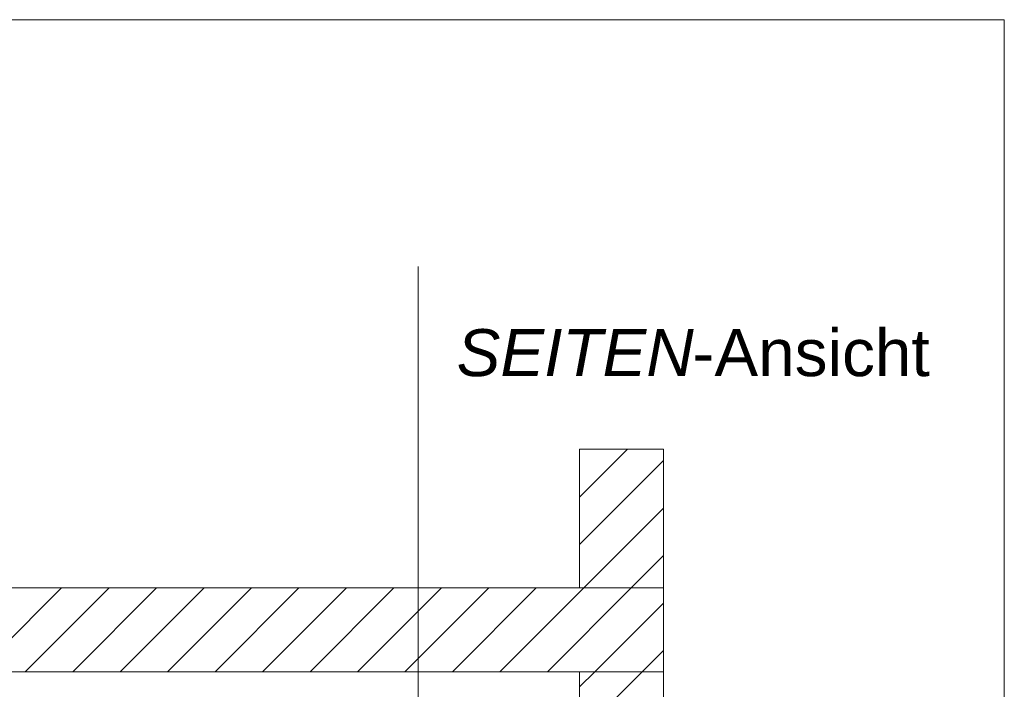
# Model space of a CAD drawing. Extents: x -620 to 300, y 62 to 1107.
# Tile 286 of 288: x 238 to 268, y 929 to 949. Entities that reach past the tile are written whole.
import ezdxf
from ezdxf.lldxf.tags import DXFTag

# ---------------------------------------------------------------- set-up
doc = ezdxf.new("R2010")
doc.units = 0
doc.layers.get('0').update_dxf_attribs({"lineweight": 35})
doc.layers.add('E_Detail_Beschriftung', color=7, linetype='Continuous', lineweight=13, true_color=0x009900)
doc.layers.add('E_Detail_Wandschraffur', color=7, linetype='Continuous', lineweight=5, true_color=0xc0c0c0)
doc.layers.add('E_Detail_Linie_Text_Bem', color=7, linetype='Continuous', lineweight=13)
doc.styles.get("Standard").update_dxf_attribs({"font": 'ARIALN.TTF'})
tags = doc.linetypes.add('fein_strichliert', pattern=[4, 1, -2, 1]).pattern_tags.tags
tags[8:9] = [DXFTag(74, 4), DXFTag(75, 0), DXFTag(340, '0'), DXFTag(46, 0.0), DXFTag(50, 0.0), DXFTag(44, 0.0), DXFTag(45, 0.0)]
tags[6:7] = [DXFTag(74, 4), DXFTag(75, 0), DXFTag(340, '0'), DXFTag(46, 0.0), DXFTag(50, 0.0), DXFTag(44, 0.0), DXFTag(45, 0.0)]
tags[4:5] = [DXFTag(74, 4), DXFTag(75, 0), DXFTag(340, '0'), DXFTag(46, 0.0), DXFTag(50, 0.0), DXFTag(44, 0.0), DXFTag(45, 0.0)]
tags = doc.linetypes.add('fein_strichliert-A06G9G0V8I', pattern=[4, 1, -2, 1]).pattern_tags.tags
tags[8:9] = [DXFTag(74, 4), DXFTag(75, 0), DXFTag(340, '0'), DXFTag(46, 0.0), DXFTag(50, 0.0), DXFTag(44, 0.0), DXFTag(45, 0.0)]
tags[6:7] = [DXFTag(74, 4), DXFTag(75, 0), DXFTag(340, '0'), DXFTag(46, 0.0), DXFTag(50, 0.0), DXFTag(44, 0.0), DXFTag(45, 0.0)]
tags[4:5] = [DXFTag(74, 4), DXFTag(75, 0), DXFTag(340, '0'), DXFTag(46, 0.0), DXFTag(50, 0.0), DXFTag(44, 0.0), DXFTag(45, 0.0)]

# ---------------------------------------------------------------- blocks, each defined once
blk = doc.blocks.new('Referenz-A06G9G138I')
at = {"layer": 'E_Detail_Linie_Text_Bem', "linetype": 'fein_strichliert-A06G9G0V8I', "ltscale": 0.65}
for p, q in [((267.715, 949.393), (204.946, 949.393)), ((267.715, 888.077), (267.715, 949.393)), ((250.253, 889.158), (250.253, 942.037))]:
    blk.add_line(p, q, dxfattribs=at)
at = {"layer": 'E_Detail_Linie_Text_Bem', "linetype": 'Continuous', "ltscale": 0.13}
for p, q in [((255.062, 936.6), (257.562, 936.6)), ((255.062, 932.466), (255.062, 936.6)), ((257.562, 936.6), (257.562, 932.466)), ((257.562, 932.466), (206.235, 932.466)), ((257.562, 932.466), (255.062, 932.466)), ((257.562, 929.966), (257.562, 932.466)), ((206.235, 929.966), (255.062, 929.966)), ((216.628, 929.966), (257.562, 929.966)), ((255.062, 929.966), (257.562, 929.966)), ((255.062, 918.166), (255.062, 929.966)), ((257.562, 929.966), (257.562, 889.966))]:
    blk.add_line(p, q, dxfattribs=at)
at = {"layer": 'E_Detail_Wandschraffur', "linetype": 'ByBlock', "ltscale": 0.13}
for p, q in [((255.062, 935.169), (256.494, 936.6)), ((255.188, 932.466), (257.562, 934.841)), ((238.545, 929.966), (241.045, 932.466)), ((241.374, 929.966), (243.874, 932.466)), ((244.202, 929.966), (246.702, 932.466)), ((247.031, 929.966), (249.531, 932.466)), ((249.859, 929.966), (252.359, 932.466)), ((252.688, 929.966), (255.188, 932.466)), ((255.516, 929.966), (257.562, 932.012)), ((255.062, 929.512), (255.516, 929.966))]:
    blk.add_line(p, q, dxfattribs=at)
at = {"layer": 'E_Detail_Wandschraffur', "linetype": 'fein_strichliert', "ltscale": 0.13}
for p, q in [((255.062, 936.584), (255.079, 936.6)), ((255.062, 933.755), (257.562, 936.255)), ((256.602, 932.466), (257.562, 933.427)), ((237.131, 929.966), (239.631, 932.466)), ((239.96, 929.966), (242.46, 932.466)), ((242.788, 929.966), (245.288, 932.466)), ((245.616, 929.966), (248.116, 932.466)), ((248.445, 929.966), (250.945, 932.466)), ((251.273, 929.966), (253.773, 932.466)), ((254.102, 929.966), (256.602, 932.466)), ((256.93, 929.966), (257.562, 930.598)), ((256.034, 929.07), (256.93, 929.966))]:
    blk.add_line(p, q, dxfattribs=at)
at = {"layer": 'E_Detail_Beschriftung', "linetype": 'Continuous', "lineweight": -2, "ltscale": 0.25, "char_height": 1.4, "attachment_point": 1}
for s, insert in [('{\\fArial|b0|i1;SEITEN}', (251.397, 940.172)), ('{\\fArial;-Ansicht}', (258.427, 940.172))]:
    blk.add_mtext(s, dxfattribs=dict(at, insert=insert))

msp = doc.modelspace()

# ---------------------------------------------------------------- block references
at = {"color": 8, "lineweight": 25, "ltscale": 0.25, "true_color": 0x808080}
msp.add_blockref('Referenz-A06G9G138I', (0, 0), dxfattribs=at)

doc.saveas('drawing.dxf')
